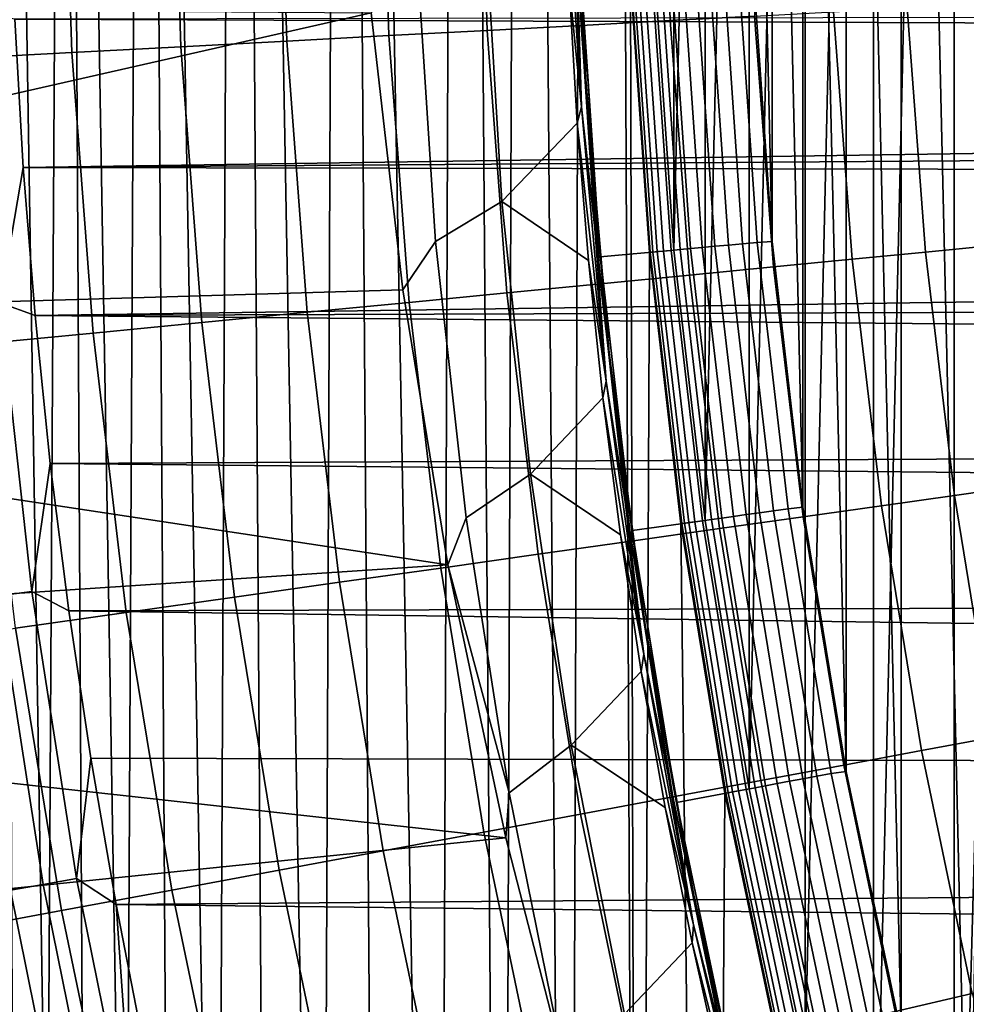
# Model space of a CAD drawing. Header units: metres. Extents: x -109 to 109, y -342 to 66.
# Tile 195 of 512: x -26.45 to -22.61, y -5.27 to -1.27. Entities that reach past the tile are written whole.
import ezdxf

# ---------------------------------------------------------------- set-up
doc = ezdxf.new("R2010")
doc.units = ezdxf.units.M
doc.layers.add('solid_K_24_62_16_000B91', color=7, linetype='CONTINUOUS')

msp = doc.modelspace()

# ---------------------------------------------------------------- linework, layer by layer
at = {"layer": 'solid_K_24_62_16_000B91'}
for points in [[(-24.226236, -12.196234, 31), (-24.140318, 12.285106, 31), (-24.4102, 11.739719, 31)], [(-24, 0, 31), (-24.140318, 12.285106, 31), (-24.226236, -12.196234, 31), (-23.944628, -12.740226, 31)], [(-24.495449, -11.646093, 31), (-24.4102, 11.739719, 31), (-24.667767, 11.188391, 31)], [(-24.495449, -11.646093, 31), (-24.226236, -12.196234, 31), (-24.4102, 11.739719, 31)], [(-24.752234, -11.089886, 31), (-24.667767, 11.188391, 31), (-25.145042, 10.070033, 31)], [(-24.752234, -11.089886, 31), (-24.495449, -11.646093, 31), (-24.667767, 11.188391, 31)], [(-25.227768, -9.960844, 31), (-25.145042, 10.070033, 31), (-25.571054, 8.933078, 31)], [(-25.227768, -9.960844, 31), (-24.996359, -10.528088, 31), (-25.145042, 10.070033, 31)], [(-24.996359, -10.528088, 31), (-24.752234, -11.089886, 31), (-25.145042, 10.070033, 31)], [(-25.651836, -8.811467, 31), (-25.571054, 8.933078, 31), (-25.944952, 7.780631, 31)], [(-25.651836, -8.811467, 31), (-25.446291, -9.388548, 31), (-25.571054, 8.933078, 31)], [(-25.446291, -9.388548, 31), (-25.227768, -9.960844, 31), (-25.571054, 8.933078, 31)], [(-22.450001, 0, 34.599998), (-22.661114, -7.594989, 34.599998), (-22.661114, 7.594989, 34.599998), (-22.2861, 8.633621, 34.599998)], [(-26.02356, -7.644145, 31), (-25.944952, 7.780631, 31), (-26.266127, 6.615835, 31)], [(-26.02356, -7.644145, 31), (-25.844301, -8.229862, 31), (-25.944952, 7.780631, 31)], [(-25.844301, -8.229862, 31), (-25.651836, -8.811467, 31), (-25.944952, 7.780631, 31)], [(-22.987585, -6.540724, 34.599998), (-22.987585, 6.540724, 34.599998), (-22.661114, 7.594989, 34.599998)], [(-22.661114, -7.594989, 34.599998), (-22.987585, -6.540724, 34.599998), (-22.661114, 7.594989, 34.599998)], [(-26.342167, -6.461333, 31), (-26.266127, 6.615835, 31), (-26.534309, 5.441852, 31)], [(-26.342167, -6.461333, 31), (-26.18956, -7.054464, 31), (-26.266127, 6.615835, 31)], [(-26.18956, -7.054464, 31), (-26.02356, -7.644145, 31), (-26.266127, 6.615835, 31)], [(-23.26516, -5.471946, 34.599998), (-23.26516, 5.471946, 34.599998), (-22.987585, 6.540724, 34.599998)], [(-22.987585, -6.540724, 34.599998), (-23.26516, -5.471946, 34.599998), (-22.987585, 6.540724, 34.599998)], [(-22.493813, -0.527507, 34), (-22.601711, 6.435259, 34), (-22.874962, 5.383871, 34), (-22.60173, -6.435195, 34)], [(-26.481358, -5.864839, 31), (-26.342167, -6.461333, 31), (-26.534309, 5.441852, 31)], [(-23.493116, -4.391275, 34.599998), (-23.493116, 4.391275, 34.599998), (-23.26516, 5.471946, 34.599998)], [(-23.26516, -5.471946, 34.599998), (-23.493116, -4.391275, 34.599998), (-23.26516, 5.471946, 34.599998)], [(-22.874962, 5.383871, 34), (-23.099331, 4.320976, 34), (-22.874977, -5.383806, 34)], [(-22.874962, 5.383871, 34), (-22.874977, -5.383806, 34), (-22.60173, -6.435195, 34)], [(-23.670788, -3.302108, 34.599998), (-23.670788, 3.302108, 34.599998), (-23.493116, 4.391275, 34.599998)], [(-23.493116, -4.391275, 34.599998), (-23.670788, -3.302108, 34.599998), (-23.493116, 4.391275, 34.599998)], [(-23.099331, 4.320976, 34), (-23.27434, 3.248849, 34), (-23.099342, -4.32091, 34)], [(-23.099331, 4.320976, 34), (-23.099342, -4.32091, 34), (-22.874977, -5.383806, 34)], [(-23.798033, -2.205356, 34.599998), (-23.798033, 2.205356, 34.599998), (-23.670788, 3.302108, 34.599998)], [(-23.670788, -3.302108, 34.599998), (-23.798033, -2.205356, 34.599998), (-23.670788, 3.302108, 34.599998)], [(-23.27434, 3.248849, 34), (-23.399614, 2.169775, 34), (-23.274349, -3.248782, 34)], [(-23.27434, 3.248849, 34), (-23.274349, -3.248782, 34), (-23.099342, -4.32091, 34)], [(-23.798033, -2.205356, 34.599998), (-23.874512, -1.103488, 34.599998), (-23.798033, 2.205356, 34.599998)], [(-23.399614, 2.169775, 34), (-23.474888, 1.086063, 34), (-23.399622, -2.169708, 34)], [(-23.399614, 2.169775, 34), (-23.399622, -2.169708, 34), (-23.274349, -3.248782, 34)], [(-23.474888, 1.086063, 34), (-23.474892, -1.085996, 34), (-23.399622, -2.169708, 34)], [(-23.974386, -1.10841, 31), (-24, 0, 31), (-23.944628, -12.740226, 31)], [(-22.450001, 0, 34.599998), (-22.425337, -1.052007, 34.599998), (-22.661114, -7.594989, 34.599998)], [(-23.845537, -0.238249, -23.333569), (-23.812687, -1.273727, -23.333569), (-24.174852, -1.293099, -23.003012), (-24.208204, -0.241872, -23.003012)], [(-23.503038, -0.234826, -23.684982), (-23.470659, -1.255432, -23.684982), (-23.812687, -1.273727, -23.333569), (-23.845537, -0.238249, -23.333569)], [(-26.277472, -0.262554, -21.700735), (-26.24127, -1.403637, -21.700735), (-26.695551, -1.427938, -21.51676), (-26.732378, -0.267101, -21.51676)], [(-25.83423, -0.258123, -21.911274), (-25.798641, -1.379959, -21.911274), (-26.24127, -1.403637, -21.700735), (-26.277472, -0.262554, -21.700735)], [(-25.404207, -0.253825, -22.14764), (-25.369209, -1.356988, -22.14764), (-25.798641, -1.379959, -21.911274), (-25.83423, -0.258123, -21.911274)], [(-24.988903, -0.249674, -22.40901), (-24.954477, -1.334803, -22.40901), (-25.369209, -1.356988, -22.14764), (-25.404207, -0.253825, -22.14764)], [(-24.589769, -0.245686, -22.694466), (-24.555895, -1.313482, -22.694466), (-24.954477, -1.334803, -22.40901), (-24.988903, -0.249674, -22.40901)], [(-24.208204, -0.241872, -23.003012), (-24.174852, -1.293099, -23.003012), (-24.555895, -1.313482, -22.694466), (-24.589769, -0.245686, -22.694466)], [(-24.199774, -0.400681, 37.480381), (-24.174988, -1.099967, 37.401829), (-24.155733, -1.513301, 37.480381)], [(-24.199774, -0.400681, 37.480381), (-24.155733, -1.513301, 37.480381), (-24.191479, -1.005197, 37.558521)], [(-24.222408, -0.507808, 37.635696), (-24.17321, -1.624442, 37.635696), (-24.24235, -0.570273, 37.711193)], [(-24.191479, -1.005197, 37.558521), (-24.17321, -1.624442, 37.635696), (-24.222408, -0.507808, 37.635696)], [(-24.17321, -1.624442, 37.635696), (-24.222704, -1.130215, 37.711193), (-24.24235, -0.570273, 37.711193)], [(-24.765802, -2.169688, 39.925716), (-24.838785, -1.042735, 39.925716), (-24.562374, -0.896713, 38.807678), (-24.496618, -2.007493, 38.807678)], [(-24.222704, -1.130215, 37.711193), (-24.190125, -1.689554, 37.711193), (-24.496618, -2.007493, 38.807678), (-24.562374, -0.896713, 38.807678)], [(-24.191479, -1.005197, 37.558521), (-24.119524, -2.118151, 37.558521), (-24.17321, -1.624442, 37.635696)], [(-24.155733, -1.513301, 37.480381), (-24.119524, -2.118151, 37.558521), (-24.191479, -1.005197, 37.558521)], [(-24.897526, -2.365946, 40.623508), (-25.027176, -1.242074, 40.872665), (-24.838785, -1.042735, 39.925716), (-24.765802, -2.169688, 39.925716)], [(-22.425337, -1.052007, 34.599998), (-22.351341, -2.102394, 34.599998), (-22.661114, -7.594989, 34.599998)], [(-24.174988, -1.099967, 37.401829), (-24.174191, -1.117356, 34.900002), (-24.096752, -2.233064, 34.900002), (-24.100006, -2.197662, 37.401829)], [(-24.155733, -1.513301, 37.480381), (-24.174988, -1.099967, 37.401829), (-24.100006, -2.197662, 37.401829)], [(-23.874512, -1.103488, 34.599998), (-23.798033, -2.205356, 34.599998), (-24.096752, -2.233064, 34.900002), (-24.174191, -1.117356, 34.900002)], [(-23.89407, -2.214112, 33.559608), (-23.970829, -1.108238, 33.559608), (-23.974392, -1.108403, 33.5), (-23.897621, -2.21444, 33.5)], [(-23.897621, -2.21444, 33.5), (-23.974392, -1.108403, 33.5), (-23.974386, -1.10841, 31), (-23.897621, -2.214436, 31)], [(-23.897621, -2.214436, 31), (-23.974386, -1.10841, 31), (-23.944628, -12.740226, 31)], [(-23.970829, -1.108238, 33.559608), (-23.89407, -2.214112, 33.559608), (-23.883297, -2.213113, 33.619072), (-23.960022, -1.107739, 33.619072)], [(-23.960022, -1.107739, 33.619072), (-23.883297, -2.213113, 33.619072), (-23.865459, -2.21146, 33.676792), (-23.942127, -1.106911, 33.676792)], [(-23.942127, -1.106911, 33.676792), (-23.865459, -2.21146, 33.676792), (-23.840816, -2.209177, 33.731934), (-23.917404, -1.105768, 33.731934)], [(-23.917404, -1.105768, 33.731934), (-23.840816, -2.209177, 33.731934), (-23.809729, -2.206296, 33.783684), (-23.886217, -1.104326, 33.783684)], [(-23.886217, -1.104326, 33.783684), (-23.809729, -2.206296, 33.783684), (-23.772652, -2.202861, 33.831291), (-23.849022, -1.102607, 33.831291)], [(-23.849022, -1.102607, 33.831291), (-23.772652, -2.202861, 33.831291), (-23.730125, -2.19892, 33.874054), (-23.806358, -1.100634, 33.874054)], [(-23.806358, -1.100634, 33.874054), (-23.730125, -2.19892, 33.874054), (-23.682772, -2.194532, 33.911354), (-23.758852, -1.098438, 33.911354)], [(-23.758852, -1.098438, 33.911354), (-23.682772, -2.194532, 33.911354), (-23.631283, -2.189761, 33.942642), (-23.707199, -1.09605, 33.942642)], [(-23.707199, -1.09605, 33.942642), (-23.631283, -2.189761, 33.942642), (-23.576412, -2.184676, 33.967464), (-23.652151, -1.093505, 33.967464)], [(-23.652151, -1.093505, 33.967464), (-23.576412, -2.184676, 33.967464), (-23.518959, -2.179353, 33.985455), (-23.594513, -1.09084, 33.985455)], [(-23.594513, -1.09084, 33.985455), (-23.518959, -2.179353, 33.985455), (-23.459764, -2.173867, 33.996353), (-23.53513, -1.088095, 33.996353)], [(-23.53513, -1.088095, 33.996353), (-23.459764, -2.173867, 33.996353), (-23.399622, -2.169708, 34), (-23.474892, -1.085996, 34)], [(-24.17321, -1.624442, 37.635696), (-24.190125, -1.689554, 37.711193), (-24.222704, -1.130215, 37.711193)], [(-27.639133, -1.835088, 40.741196), (-27.672951, -1.223451, 40.876793), (-25.027176, -1.242074, 40.872665)], [(-2.283144, -1.360876, 84.926178), (-1.880949, -1.227339, 84.926178), (-26.472658, -1.268348, 84.926178)], [(-23.149969, -1.238279, -24.056023), (-23.074339, -2.242602, -24.056023), (-23.393982, -2.273668, -23.684982), (-23.470659, -1.255432, -23.684982)], [(-22.851734, -1.222327, -24.445395), (-22.777079, -2.213712, -24.445395), (-23.074339, -2.242602, -24.056023), (-23.149969, -1.238279, -24.056023)], [(-22.577, -1.207632, -24.851734), (-22.503242, -2.187098, -24.851734), (-22.777079, -2.213712, -24.445395), (-22.851734, -1.222327, -24.445395)], [(-27.591789, -2.445999, 40.605762), (-27.639133, -1.835088, 40.741196), (-25.027176, -1.242074, 40.872665), (-24.897526, -2.365946, 40.623508)], [(-26.612329, -1.243238, 84.919785), (-26.534163, -2.419237, 84.919785), (-26.438444, -1.870077, 84.926178), (-26.472658, -1.268348, 84.926178)], [(-2.675956, -1.519908, 84.926178), (-2.283144, -1.360876, 84.926178), (-26.472658, -1.268348, 84.926178), (-26.438444, -1.870077, 84.926178)], [(-23.812687, -1.273727, -23.333569), (-23.734892, -2.306801, -23.333569), (-24.095875, -2.341886, -23.003012), (-24.174852, -1.293099, -23.003012)], [(-23.470659, -1.255432, -23.684982), (-23.393982, -2.273668, -23.684982), (-23.734892, -2.306801, -23.333569), (-23.812687, -1.273727, -23.333569)], [(-24.555895, -1.313482, -22.694466), (-24.475672, -2.378799, -22.694466), (-24.872952, -2.417412, -22.40901), (-24.954477, -1.334803, -22.40901)], [(-24.174852, -1.293099, -23.003012), (-24.095875, -2.341886, -23.003012), (-24.475672, -2.378799, -22.694466), (-24.555895, -1.313482, -22.694466)], [(-25.369209, -1.356988, -22.14764), (-25.286329, -2.457589, -22.14764), (-25.714357, -2.499191, -21.911274), (-25.798641, -1.379959, -21.911274)], [(-24.954477, -1.334803, -22.40901), (-24.872952, -2.417412, -22.40901), (-25.286329, -2.457589, -22.14764), (-25.369209, -1.356988, -22.14764)], [(-25.798641, -1.379959, -21.911274), (-25.714357, -2.499191, -21.911274), (-26.15554, -2.542071, -21.700735), (-26.24127, -1.403637, -21.700735)], [(-26.24127, -1.403637, -21.700735), (-26.15554, -2.542071, -21.700735), (-26.608337, -2.586081, -21.51676), (-26.695551, -1.427938, -21.51676)], [(-24.155733, -1.513301, 37.480381), (-24.100006, -2.197662, 37.401829), (-24.060568, -2.622718, 37.480381)], [(-24.155733, -1.513301, 37.480381), (-24.060568, -2.622718, 37.480381), (-24.119524, -2.118151, 37.558521)], [(-3.057772, -1.703782, 84.926178), (-2.675956, -1.519908, 84.926178), (-26.438444, -1.870077, 84.926178)], [(-24.17321, -1.624442, 37.635696), (-24.072565, -2.737619, 37.635696), (-24.190125, -1.689554, 37.711193)], [(-24.119524, -2.118151, 37.558521), (-24.072565, -2.737619, 37.635696), (-24.17321, -1.624442, 37.635696)], [(-3.427021, -1.911739, 84.926178), (-3.057772, -1.703782, 84.926178), (-26.438444, -1.870077, 84.926178)], [(-24.190125, -1.689554, 37.711193), (-24.144632, -2.247991, 37.711193), (-24.496618, -2.007493, 38.807678)], [(-24.072565, -2.737619, 37.635696), (-24.144632, -2.247991, 37.711193), (-24.190125, -1.689554, 37.711193)], [(-26.534163, -2.419237, 84.919785), (-26.390532, -2.471098, 84.926178), (-26.438444, -1.870077, 84.926178)], [(-3.782184, -2.142926, 84.926178), (-3.427021, -1.911739, 84.926178), (-26.438444, -1.870077, 84.926178), (-26.390532, -2.471098, 84.926178)], [(-24.641716, -3.292163, 39.925716), (-24.765802, -2.169688, 39.925716), (-24.496618, -2.007493, 38.807678), (-24.380655, -3.114159, 38.807678)], [(-24.144632, -2.247991, 37.711193), (-24.08625, -2.805228, 37.711193), (-24.380655, -3.114159, 38.807678), (-24.496618, -2.007493, 38.807678)], [(-22.228233, -3.147742, 34.599998), (-22.2861, -8.633621, 34.599998), (-22.661114, -7.594989, 34.599998), (-22.351341, -2.102394, 34.599998)], [(-4.1218, -2.396389, 84.926178), (-3.782184, -2.142926, 84.926178), (-26.390532, -2.471098, 84.926178)], [(-24.119524, -2.118151, 37.558521), (-23.996395, -3.226611, 37.558521), (-24.072565, -2.737619, 37.635696)], [(-24.060568, -2.622718, 37.480381), (-23.996395, -3.226611, 37.558521), (-24.119524, -2.118151, 37.558521)], [(-24.714958, -3.482781, 40.375912), (-24.897526, -2.365946, 40.623508), (-24.765802, -2.169688, 39.925716), (-24.641716, -3.292163, 39.925716)], [(-24.100006, -2.197662, 37.401829), (-24.096752, -2.233064, 34.900002), (-23.967903, -3.343588, 34.900002), (-23.975206, -3.290813, 37.401829)], [(-24.060568, -2.622718, 37.480381), (-24.100006, -2.197662, 37.401829), (-23.975206, -3.290813, 37.401829)], [(-23.730125, -2.19892, 33.874054), (-23.603251, -3.292513, 33.874054), (-23.55615, -3.285943, 33.911354), (-23.682772, -2.194532, 33.911354)], [(-23.682772, -2.194532, 33.911354), (-23.55615, -3.285943, 33.911354), (-23.504938, -3.278799, 33.942642), (-23.631283, -2.189761, 33.942642)], [(-23.631283, -2.189761, 33.942642), (-23.504938, -3.278799, 33.942642), (-23.450359, -3.271185, 33.967464), (-23.576412, -2.184676, 33.967464)], [(-23.576412, -2.184676, 33.967464), (-23.450359, -3.271185, 33.967464), (-23.393213, -3.263214, 33.985455), (-23.518959, -2.179353, 33.985455)], [(-23.518959, -2.179353, 33.985455), (-23.393213, -3.263214, 33.985455), (-23.334335, -3.255001, 33.996353), (-23.459764, -2.173867, 33.996353)], [(-23.459764, -2.173867, 33.996353), (-23.334335, -3.255001, 33.996353), (-23.274349, -3.248782, 34), (-23.399622, -2.169708, 34)], [(-22.503242, -2.187098, -24.851734), (-22.387011, -3.162436, -24.851734), (-22.659435, -3.200919, -24.445395), (-22.777079, -2.213712, -24.445395)], [(-23.798033, -2.205356, 34.599998), (-23.670788, -3.302108, 34.599998), (-23.967903, -3.343588, 34.900002), (-24.096752, -2.233064, 34.900002)], [(-23.769844, -3.315768, 31), (-23.897621, -2.214436, 31), (-23.944628, -12.740226, 31), (-23.65089, -13.277575, 31)], [(-23.766319, -3.31526, 33.559608), (-23.89407, -2.214112, 33.559608), (-23.897621, -2.21444, 33.5), (-23.76985, -3.315752, 33.5)], [(-23.76985, -3.315752, 33.5), (-23.897621, -2.21444, 33.5), (-23.897621, -2.214436, 31), (-23.769844, -3.315768, 31)], [(-23.89407, -2.214112, 33.559608), (-23.766319, -3.31526, 33.559608), (-23.755604, -3.313765, 33.619072), (-23.883297, -2.213113, 33.619072)], [(-23.883297, -2.213113, 33.619072), (-23.755604, -3.313765, 33.619072), (-23.737862, -3.31129, 33.676792), (-23.865459, -2.21146, 33.676792)], [(-23.865459, -2.21146, 33.676792), (-23.737862, -3.31129, 33.676792), (-23.71335, -3.307871, 33.731934), (-23.840816, -2.209177, 33.731934)], [(-23.840816, -2.209177, 33.731934), (-23.71335, -3.307871, 33.731934), (-23.682428, -3.303558, 33.783684), (-23.809729, -2.206296, 33.783684)], [(-23.809729, -2.206296, 33.783684), (-23.682428, -3.303558, 33.783684), (-23.64555, -3.298413, 33.831291), (-23.772652, -2.202861, 33.831291)], [(-23.772652, -2.202861, 33.831291), (-23.64555, -3.298413, 33.831291), (-23.603251, -3.292513, 33.874054), (-23.730125, -2.19892, 33.874054)], [(-22.777079, -2.213712, -24.445395), (-22.659435, -3.200919, -24.445395), (-22.955158, -3.242693, -24.056023), (-23.074339, -2.242602, -24.056023)], [(-24.072565, -2.737619, 37.635696), (-24.08625, -2.805228, 37.711193), (-24.144632, -2.247991, 37.711193)], [(-23.393982, -2.273668, -23.684982), (-23.273151, -3.287613, -23.684982), (-23.612299, -3.335522, -23.333569), (-23.734892, -2.306801, -23.333569)], [(-23.074339, -2.242602, -24.056023), (-22.955158, -3.242693, -24.056023), (-23.273151, -3.287613, -23.684982), (-23.393982, -2.273668, -23.684982)], [(-23.734892, -2.306801, -23.333569), (-23.612299, -3.335522, -23.333569), (-23.971418, -3.386252, -23.003012), (-24.095875, -2.341886, -23.003012)], [(-24.095875, -2.341886, -23.003012), (-23.971418, -3.386252, -23.003012), (-24.349253, -3.439626, -22.694466), (-24.475672, -2.378799, -22.694466)], [(-27.530907, -3.055983, 40.470531), (-27.591789, -2.445999, 40.605762), (-24.897526, -2.365946, 40.623508), (-24.714958, -3.482781, 40.375912)], [(-4.444476, -2.671088, 84.926178), (-4.1218, -2.396389, 84.926178), (-26.390532, -2.471098, 84.926178)], [(-24.475672, -2.378799, -22.694466), (-24.349253, -3.439626, -22.694466), (-24.744482, -3.495458, -22.40901), (-24.872952, -2.417412, -22.40901)], [(-26.670982, -2.431376, 84.900612), (-26.540201, -3.608807, 84.900612), (-26.404053, -3.590627, 84.919785), (-26.534163, -2.419237, 84.919785)], [(-26.534163, -2.419237, 84.919785), (-26.404053, -3.590627, 84.919785), (-26.328917, -3.071264, 84.926178), (-26.390532, -2.471098, 84.926178)], [(-24.872952, -2.417412, -22.40901), (-24.744482, -3.495458, -22.40901), (-25.155724, -3.553552, -22.14764), (-25.286329, -2.457589, -22.14764)], [(-4.748883, -2.965889, 84.926178), (-4.444476, -2.671088, 84.926178), (-26.390532, -2.471098, 84.926178), (-26.328917, -3.071264, 84.926178)], [(-25.286329, -2.457589, -22.14764), (-25.155724, -3.553552, -22.14764), (-25.581541, -3.613705, -21.911274), (-25.714357, -2.499191, -21.911274)], [(-25.714357, -2.499191, -21.911274), (-25.581541, -3.613705, -21.911274), (-26.020447, -3.675708, -21.700735), (-26.15554, -2.542071, -21.700735)], [(-26.15554, -2.542071, -21.700735), (-26.020447, -3.675708, -21.700735), (-26.470903, -3.739342, -21.51676), (-26.608337, -2.586081, -21.51676)], [(-24.060568, -2.622718, 37.480381), (-23.975206, -3.290813, 37.401829), (-23.914474, -3.726583, 37.480381)], [(-24.060568, -2.622718, 37.480381), (-23.914474, -3.726583, 37.480381), (-23.996395, -3.226611, 37.558521)], [(-24.072565, -2.737619, 37.635696), (-23.920685, -3.844969, 37.635696), (-24.08625, -2.805228, 37.711193)], [(-23.996395, -3.226611, 37.558521), (-23.920685, -3.844969, 37.635696), (-24.072565, -2.737619, 37.635696)], [(-24.08625, -2.805228, 37.711193), (-24.015009, -3.360967, 37.711193), (-24.380655, -3.114159, 38.807678)], [(-23.920685, -3.844969, 37.635696), (-24.015009, -3.360967, 37.711193), (-24.08625, -2.805228, 37.711193)], [(-5.033779, -3.279591, 84.926178), (-4.748883, -2.965889, 84.926178), (-26.328917, -3.071264, 84.926178)], [(-27.515114, -3.531097, 40.368042), (-27.530907, -3.055983, 40.470531), (-24.714958, -3.482781, 40.375912), (-27.456551, -3.664421, 40.335644)], [(-26.404053, -3.590627, 84.919785), (-26.253654, -3.669853, 84.926178), (-26.328917, -3.071264, 84.926178)], [(-5.297996, -3.610908, 84.926178), (-5.033779, -3.279591, 84.926178), (-26.328917, -3.071264, 84.926178), (-26.253654, -3.669853, 84.926178)], [(-24.466782, -4.407845, 39.925716), (-24.641716, -3.292163, 39.925716), (-24.380655, -3.114159, 38.807678), (-24.214724, -4.214442, 38.807678)], [(-24.015009, -3.360967, 37.711193), (-23.930946, -3.914912, 37.711193), (-24.214724, -4.214442, 38.807678), (-24.380655, -3.114159, 38.807678)], [(-22.387011, -3.162436, -24.851734), (-22.228529, -4.131806, -24.851734), (-22.499023, -4.182084, -24.445395), (-22.659435, -3.200919, -24.445395)], [(-23.996395, -3.226611, 37.558521), (-23.822353, -4.328225, 37.558521), (-23.920685, -3.844969, 37.635696)], [(-23.914474, -3.726583, 37.480381), (-23.822353, -4.328225, 37.558521), (-23.996395, -3.226611, 37.558521)], [(-22.659435, -3.200919, -24.445395), (-22.499023, -4.182084, -24.445395), (-22.792654, -4.236663, -24.056023), (-22.955158, -3.242693, -24.056023)], [(-23.504938, -3.278799, 33.942642), (-23.32843, -4.360839, 33.942642), (-23.274261, -4.350714, 33.967464), (-23.450359, -3.271185, 33.967464)], [(-23.450359, -3.271185, 33.967464), (-23.274261, -4.350714, 33.967464), (-23.217546, -4.340112, 33.985455), (-23.393213, -3.263214, 33.985455)], [(-23.393213, -3.263214, 33.985455), (-23.217546, -4.340112, 33.985455), (-23.159109, -4.329188, 33.996353), (-23.334335, -3.255001, 33.996353)], [(-23.334335, -3.255001, 33.996353), (-23.159109, -4.329188, 33.996353), (-23.099342, -4.32091, 34), (-23.274349, -3.248782, 34)], [(-22.955158, -3.242693, -24.056023), (-22.792654, -4.236663, -24.056023), (-23.108395, -4.295353, -23.684982), (-23.273151, -3.287613, -23.684982)], [(-24.714958, -3.482781, 40.375912), (-24.641716, -3.292163, 39.925716), (-24.466782, -4.407845, 39.925716)], [(-23.975206, -3.290813, 37.401829), (-23.967903, -3.343588, 34.900002), (-23.788008, -4.446428, 34.900002), (-23.80085, -4.377162, 37.401829)], [(-23.914474, -3.726583, 37.480381), (-23.975206, -3.290813, 37.401829), (-23.80085, -4.377162, 37.401829)], [(-23.670788, -3.302108, 34.599998), (-23.493116, -4.391275, 34.599998), (-23.788008, -4.446428, 34.900002), (-23.967903, -3.343588, 34.900002)], [(-23.587849, -4.409333, 33.559608), (-23.766319, -3.31526, 33.559608), (-23.76985, -3.315752, 33.5), (-23.591354, -4.409988, 33.5)], [(-23.591354, -4.409988, 33.5), (-23.76985, -3.315752, 33.5), (-23.769844, -3.315768, 31), (-23.591349, -4.41001, 31)], [(-23.591349, -4.41001, 31), (-23.769844, -3.315768, 31), (-23.65089, -13.277575, 31)], [(-23.766319, -3.31526, 33.559608), (-23.587849, -4.409333, 33.559608), (-23.577215, -4.407345, 33.619072), (-23.755604, -3.313765, 33.619072)], [(-23.755604, -3.313765, 33.619072), (-23.577215, -4.407345, 33.619072), (-23.559605, -4.404053, 33.676792), (-23.737862, -3.31129, 33.676792)], [(-23.737862, -3.31129, 33.676792), (-23.559605, -4.404053, 33.676792), (-23.535278, -4.399506, 33.731934), (-23.71335, -3.307871, 33.731934)], [(-23.71335, -3.307871, 33.731934), (-23.535278, -4.399506, 33.731934), (-23.504589, -4.393769, 33.783684), (-23.682428, -3.303558, 33.783684)], [(-23.682428, -3.303558, 33.783684), (-23.504589, -4.393769, 33.783684), (-23.467987, -4.386927, 33.831291), (-23.64555, -3.298413, 33.831291)], [(-23.64555, -3.298413, 33.831291), (-23.467987, -4.386927, 33.831291), (-23.426006, -4.379079, 33.874054), (-23.603251, -3.292513, 33.874054)], [(-23.273151, -3.287613, -23.684982), (-23.108395, -4.295353, -23.684982), (-23.445143, -4.357947, -23.333569), (-23.612299, -3.335522, -23.333569)], [(-23.603251, -3.292513, 33.874054), (-23.426006, -4.379079, 33.874054), (-23.379259, -4.370341, 33.911354), (-23.55615, -3.285943, 33.911354)], [(-23.55615, -3.285943, 33.911354), (-23.379259, -4.370341, 33.911354), (-23.32843, -4.360839, 33.942642), (-23.504938, -3.278799, 33.942642)], [(-23.612299, -3.335522, -23.333569), (-23.445143, -4.357947, -23.333569), (-23.80172, -4.424227, -23.003012), (-23.971418, -3.386252, -23.003012)], [(-23.971418, -3.386252, -23.003012), (-23.80172, -4.424227, -23.003012), (-24.176878, -4.493962, -22.694466), (-24.349253, -3.439626, -22.694466)], [(-23.920685, -3.844969, 37.635696), (-23.930946, -3.914912, 37.711193), (-24.015009, -3.360967, 37.711193)], [(-24.349253, -3.439626, -22.694466), (-24.176878, -4.493962, -22.694466), (-24.569309, -4.566907, -22.40901), (-24.744482, -3.495458, -22.40901)], [(-27.368719, -4.2712, 40.201122), (-27.456551, -3.664421, 40.335644), (-24.714958, -3.482781, 40.375912), (-24.479855, -4.590222, 40.130398)], [(-24.744482, -3.495458, -22.40901), (-24.569309, -4.566907, -22.40901), (-24.97764, -4.642808, -22.14764), (-25.155724, -3.553552, -22.14764)], [(-24.479855, -4.590222, 40.130398), (-24.714958, -3.482781, 40.375912), (-24.466782, -4.407845, 39.925716)], [(-25.155724, -3.553552, -22.14764), (-24.97764, -4.642808, -22.14764), (-25.400444, -4.7214, -21.911274), (-25.581541, -3.613705, -21.911274)], [(-26.540201, -3.608807, 84.900612), (-26.357468, -4.7793, 84.900612), (-26.222256, -4.755116, 84.919785), (-26.404053, -3.590627, 84.919785)], [(-26.404053, -3.590627, 84.919785), (-26.222256, -4.755116, 84.919785), (-26.164757, -4.266768, 84.926178), (-26.253654, -3.669853, 84.926178)], [(-26.674015, -3.626675, 84.868843), (-26.490358, -4.80307, 84.868843), (-26.357468, -4.7793, 84.900612), (-26.540201, -3.608807, 84.900612)], [(-5.540446, -3.958476, 84.926178), (-5.297996, -3.610908, 84.926178), (-26.253654, -3.669853, 84.926178)], [(-25.581541, -3.613705, -21.911274), (-25.400444, -4.7214, -21.911274), (-25.836241, -4.802407, -21.700735), (-26.020447, -3.675708, -21.700735)], [(-26.020447, -3.675708, -21.700735), (-25.836241, -4.802407, -21.700735), (-26.283508, -4.885546, -21.51676), (-26.470903, -3.739342, -21.51676)], [(-5.760131, -4.320868, 84.926178), (-5.540446, -3.958476, 84.926178), (-26.253654, -3.669853, 84.926178), (-26.164757, -4.266768, 84.926178)], [(-26.470903, -3.739342, -21.51676), (-26.283508, -4.885546, -21.51676), (-26.740685, -4.970527, -21.359991), (-26.931339, -3.804386, -21.359991)], [(-23.914474, -3.726583, 37.480381), (-23.80085, -4.377162, 37.401829), (-23.717768, -4.822561, 37.480381)], [(-23.914474, -3.726583, 37.480381), (-23.717768, -4.822561, 37.480381), (-23.822353, -4.328225, 37.558521)], [(-23.920685, -3.844969, 37.635696), (-23.717894, -4.944137, 37.635696), (-23.930946, -3.914912, 37.711193)], [(-23.822353, -4.328225, 37.558521), (-23.717894, -4.944137, 37.635696), (-23.920685, -3.844969, 37.635696)], [(-23.930946, -3.914912, 37.711193), (-23.834108, -4.466766, 37.711193), (-24.214724, -4.214442, 38.807678)], [(-23.717894, -4.944137, 37.635696), (-23.834108, -4.466766, 37.711193), (-23.930946, -3.914912, 37.711193)], [(-22.499023, -4.182084, -24.445395), (-22.296146, -5.155356, -24.445395), (-22.58713, -5.222638, -24.056023), (-22.792654, -4.236663, -24.056023)], [(-24.241371, -5.514217, 39.925552), (-24.466782, -4.407845, 39.925716), (-24.214724, -4.214442, 38.807678), (-23.999163, -5.306087, 38.807678)], [(-23.834108, -4.466766, 37.711193), (-23.724546, -5.016237, 37.711193), (-23.999163, -5.306087, 38.807678), (-24.214724, -4.214442, 38.807678)], [(-27.340025, -4.698279, 40.109283), (-27.368719, -4.2712, 40.201122), (-24.479855, -4.590222, 40.130398), (-27.267523, -4.875669, 40.067116)], [(-26.222256, -4.755116, 84.919785), (-26.062326, -4.861297, 84.926178), (-26.164757, -4.266768, 84.926178)], [(-5.956147, -4.696594, 84.926178), (-5.760131, -4.320868, 84.926178), (-26.164757, -4.266768, 84.926178), (-26.062326, -4.861297, 84.926178)], [(-22.792654, -4.236663, -24.056023), (-22.58713, -5.222638, -24.056023), (-22.900024, -5.294986, -23.684982), (-23.108395, -4.295353, -23.684982)], [(-23.108395, -4.295353, -23.684982), (-22.900024, -5.294986, -23.684982), (-23.233736, -5.372147, -23.333569), (-23.445143, -4.357947, -23.333569)], [(-23.822353, -4.328225, 37.558521), (-23.597765, -5.420655, 37.558521), (-23.717894, -4.944137, 37.635696)], [(-23.717768, -4.822561, 37.480381), (-23.597765, -5.420655, 37.558521), (-23.822353, -4.328225, 37.558521)], [(-23.32843, -4.360839, 33.942642), (-23.10214, -5.433574, 33.942642), (-23.048496, -5.420957, 33.967464), (-23.274261, -4.350714, 33.967464)], [(-23.274261, -4.350714, 33.967464), (-23.048496, -5.420957, 33.967464), (-22.992331, -5.407747, 33.985455), (-23.217546, -4.340112, 33.985455)], [(-23.217546, -4.340112, 33.985455), (-22.992331, -5.407747, 33.985455), (-22.934462, -5.394136, 33.996353), (-23.159109, -4.329188, 33.996353)], [(-23.159109, -4.329188, 33.996353), (-22.934462, -5.394136, 33.996353), (-22.874977, -5.383806, 34), (-23.099342, -4.32091, 34)], [(-23.445143, -4.357947, -23.333569), (-23.233736, -5.372147, -23.333569), (-23.587097, -5.453852, -23.003012), (-23.80172, -4.424227, -23.003012)], [(-23.80085, -4.377162, 37.401829), (-23.788008, -4.446428, 34.900002), (-23.557188, -5.54066, 34.900002), (-23.577295, -5.454463, 37.401829)], [(-23.717768, -4.822561, 37.480381), (-23.80085, -4.377162, 37.401829), (-23.577295, -5.454463, 37.401829)], [(-23.493116, -4.391275, 34.599998), (-23.26516, -5.471946, 34.599998), (-23.557188, -5.54066, 34.900002), (-23.788008, -4.446428, 34.900002)], [(-23.535278, -4.399506, 33.731934), (-23.30698, -5.481752, 33.731934), (-23.27659, -5.474604, 33.783684), (-23.504589, -4.393769, 33.783684)], [(-23.504589, -4.393769, 33.783684), (-23.27659, -5.474604, 33.783684), (-23.240343, -5.466079, 33.831291), (-23.467987, -4.386927, 33.831291)], [(-23.467987, -4.386927, 33.831291), (-23.240343, -5.466079, 33.831291), (-23.198769, -5.456301, 33.874054), (-23.426006, -4.379079, 33.874054)], [(-23.426006, -4.379079, 33.874054), (-23.198769, -5.456301, 33.874054), (-23.152475, -5.445413, 33.911354), (-23.379259, -4.370341, 33.911354)], [(-23.379259, -4.370341, 33.911354), (-23.152475, -5.445413, 33.911354), (-23.10214, -5.433574, 33.942642), (-23.32843, -4.360839, 33.942642)], [(-24.479855, -4.590222, 40.130398), (-24.466782, -4.407845, 39.925716), (-24.241371, -5.514217, 39.925552)], [(-23.80172, -4.424227, -23.003012), (-23.587097, -5.453852, -23.003012), (-23.958874, -5.539815, -22.694466), (-24.176878, -4.493962, -22.694466)], [(-23.362509, -5.494824, 31), (-23.591349, -4.41001, 31), (-23.65089, -13.277575, 31), (-23.345058, -13.808219, 31)], [(-23.359041, -5.493997, 33.559608), (-23.587849, -4.409333, 33.559608), (-23.591354, -4.409988, 33.5), (-23.362513, -5.494813, 33.5)], [(-23.362513, -5.494813, 33.5), (-23.591354, -4.409988, 33.5), (-23.591349, -4.41001, 31), (-23.362509, -5.494824, 31)], [(-23.587849, -4.409333, 33.559608), (-23.359041, -5.493997, 33.559608), (-23.348511, -5.49152, 33.619072), (-23.577215, -4.407345, 33.619072)], [(-23.577215, -4.407345, 33.619072), (-23.348511, -5.49152, 33.619072), (-23.331072, -5.487418, 33.676792), (-23.559605, -4.404053, 33.676792)], [(-23.559605, -4.404053, 33.676792), (-23.331072, -5.487418, 33.676792), (-23.30698, -5.481752, 33.731934), (-23.535278, -4.399506, 33.731934)], [(-23.717894, -4.944137, 37.635696), (-23.724546, -5.016237, 37.711193), (-23.834108, -4.466766, 37.711193)], [(-24.176878, -4.493962, -22.694466), (-23.958874, -5.539815, -22.694466), (-24.347765, -5.629737, -22.40901), (-24.569309, -4.566907, -22.40901)], [(-27.152971, -5.477756, 39.933636), (-27.267523, -4.875669, 40.067116), (-24.479855, -4.590222, 40.130398), (-24.241371, -5.514217, 39.925552)], [(-24.569309, -4.566907, -22.40901), (-24.347765, -5.629737, -22.40901), (-24.752415, -5.723301, -22.14764), (-24.97764, -4.642808, -22.14764)], [(-24.97764, -4.642808, -22.14764), (-24.752415, -5.723301, -22.14764), (-25.171404, -5.820183, -21.911274), (-25.400444, -4.7214, -21.911274)], [(-6.127688, -5.084107, 84.926178), (-5.956147, -4.696594, 84.926178), (-26.062326, -4.861297, 84.926178)], [(-26.357468, -4.7793, 84.900612), (-26.123137, -5.940565, 84.900612), (-25.989126, -5.910423, 84.919785), (-26.222256, -4.755116, 84.919785)], [(-26.222256, -4.755116, 84.919785), (-25.989126, -5.910423, 84.919785), (-26.062326, -4.861297, 84.926178)], [(-25.400444, -4.7214, -21.911274), (-25.171404, -5.820183, -21.911274), (-25.603271, -5.920042, -21.700735), (-25.836241, -4.802407, -21.700735)], [(-26.490358, -4.80307, 84.868843), (-26.254847, -5.970189, 84.868843), (-26.123137, -5.940565, 84.900612), (-26.357468, -4.7793, 84.900612)], [(-26.744665, -4.848556, 84.768677), (-26.506893, -6.02688, 84.768677), (-26.383131, -5.999043, 84.824738), (-26.619793, -4.826221, 84.824738)], [(-26.619793, -4.826221, 84.824738), (-26.383131, -5.999043, 84.824738), (-26.254847, -5.970189, 84.868843), (-26.490358, -4.80307, 84.868843)], [(-25.836241, -4.802407, -21.700735), (-25.603271, -5.920042, -21.700735), (-26.046507, -6.022529, -21.51676), (-26.283508, -4.885546, -21.51676)], [(-23.717768, -4.822561, 37.480381), (-23.577295, -5.454463, 37.401829), (-23.470858, -5.908332, 37.480381)], [(-23.717768, -4.822561, 37.480381), (-23.470858, -5.908332, 37.480381), (-23.597765, -5.420655, 37.558521)], [(-6.274048, -5.481815, 84.926178), (-6.127688, -5.084107, 84.926178), (-26.062326, -4.861297, 84.926178), (-25.946383, -5.453368, 84.926178)], [(-25.989126, -5.910423, 84.919785), (-25.946383, -5.453368, 84.926178), (-26.062326, -4.861297, 84.926178)], [(-26.283508, -4.885546, -21.51676), (-26.046507, -6.022529, -21.51676), (-26.499561, -6.127287, -21.359991), (-26.740685, -4.970527, -21.359991)], [(-23.717894, -4.944137, 37.635696), (-23.464622, -6.032781, 37.635696), (-23.724546, -5.016237, 37.711193)], [(-23.597765, -5.420655, 37.558521), (-23.464622, -6.032781, 37.635696), (-23.717894, -4.944137, 37.635696)], [(-23.724546, -5.016237, 37.711193), (-23.60232, -5.563029, 37.711193), (-23.999163, -5.306087, 38.807678)], [(-23.464622, -6.032781, 37.635696), (-23.60232, -5.563029, 37.711193), (-23.724546, -5.016237, 37.711193)], [(-22.58713, -5.222638, -24.056023), (-22.338976, -6.198755, -24.056023), (-22.648432, -6.284625, -23.684982), (-22.900024, -5.294986, -23.684982)]]:
    msp.add_3dface(points, dxfattribs=at)

doc.saveas('drawing.dxf')
